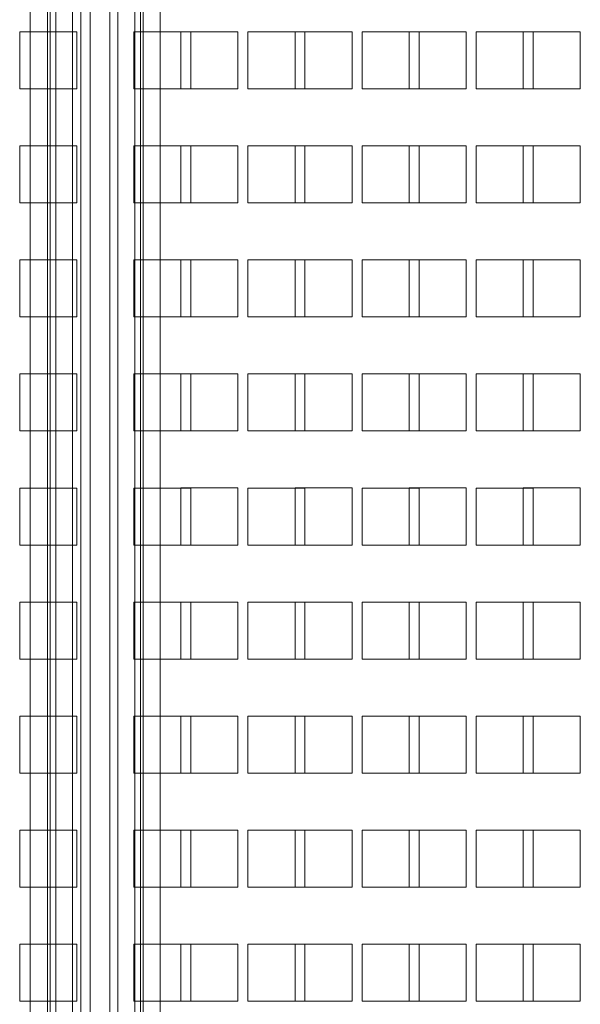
# Model space of a CAD drawing. Header units: inches. Extents: x 1 to 109, y 1 to 85.
# Tile 597 of 656: x 88.9 to 90.54, y 23.57 to 26.45. Entities that reach past the tile are written whole.
import ezdxf

# ---------------------------------------------------------------- set-up
doc = ezdxf.new("R2010")
doc.units = ezdxf.units.IN
doc.header["$MEASUREMENT"] = 0

msp = doc.modelspace()

# ---------------------------------------------------------------- linework, layer by layer
at = {"color": 7, "linetype": 'Continuous', "lineweight": 15, "ltscale": 5}
for p, q in [((89.1096, 19.8467), (89.1096, 30.1634)), ((88.9343, 13.5399), (88.9343, 29.7899)), ((88.9841, 29.7899), (88.9841, 13.5399)), ((88.9925, 29.7899), (88.9925, 13.5399)), ((89.009, 29.7899), (89.009, 13.5399)), ((89.058, 29.7899), (89.058, 13.5399)), ((89.0818, 13.5399), (89.0818, 29.7899)), ((89.1665, 29.7899), (89.1665, 13.5399)), ((89.1903, 13.5399), (89.1903, 29.7899)), ((89.2393, 13.5399), (89.2393, 29.7899)), ((89.2558, 13.5399), (89.2558, 29.7899)), ((89.2641, 13.5399), (89.2641, 29.7899)), ((89.314, 29.7899), (89.314, 13.5399)), ((88.9033, 26.4148), (88.9033, 26.2481)), ((89.07, 26.4148), (88.9033, 26.4148)), ((89.07, 26.2481), (89.07, 26.4148)), ((89.2366, 26.4148), (89.2366, 26.2481)), ((89.4033, 26.4148), (89.2366, 26.4148)), ((89.3741, 26.4149), (89.5408, 26.4149)), ((89.3741, 26.2483), (89.3741, 26.4149)), ((89.4033, 26.2481), (89.4033, 26.4148)), ((89.5408, 26.4149), (89.5408, 26.2483)), ((89.57, 26.4148), (89.57, 26.2481)), ((89.7366, 26.4148), (89.57, 26.4148)), ((89.7075, 26.4149), (89.8741, 26.4149)), ((89.7075, 26.2483), (89.7075, 26.4149)), ((89.7366, 26.2481), (89.7366, 26.4148)), ((89.8741, 26.4149), (89.8741, 26.2483)), ((89.9033, 26.4148), (89.9033, 26.2481)), ((90.07, 26.4148), (89.9033, 26.4148)), ((90.0408, 26.4149), (90.2075, 26.4149)), ((90.0408, 26.2483), (90.0408, 26.4149)), ((90.07, 26.2481), (90.07, 26.4148)), ((90.2075, 26.4149), (90.2075, 26.2483)), ((90.2366, 26.4148), (90.2366, 26.2481)), ((90.4033, 26.4148), (90.2366, 26.4148)), ((90.3741, 26.4149), (90.5408, 26.4149)), ((90.3741, 26.2483), (90.3741, 26.4149)), ((90.4033, 26.2481), (90.4033, 26.4148)), ((90.5408, 26.4149), (90.5408, 26.2483)), ((88.9033, 26.2481), (89.07, 26.2481)), ((89.2366, 26.2481), (89.4033, 26.2481)), ((89.5408, 26.2483), (89.3741, 26.2483)), ((89.57, 26.2481), (89.7366, 26.2481)), ((89.8741, 26.2483), (89.7075, 26.2483)), ((89.9033, 26.2481), (90.07, 26.2481)), ((90.2075, 26.2483), (90.0408, 26.2483)), ((90.2366, 26.2481), (90.4033, 26.2481)), ((90.5408, 26.2483), (90.3741, 26.2483)), ((88.9033, 26.0814), (88.9033, 25.9148)), ((89.07, 26.0814), (88.9033, 26.0814)), ((89.07, 25.9148), (89.07, 26.0814)), ((89.2366, 26.0814), (89.2366, 25.9148)), ((89.4033, 26.0814), (89.2366, 26.0814)), ((89.3741, 26.0816), (89.5408, 26.0816)), ((89.3741, 25.9149), (89.3741, 26.0816)), ((89.4033, 25.9148), (89.4033, 26.0814)), ((89.5408, 26.0816), (89.5408, 25.9149)), ((89.57, 26.0814), (89.57, 25.9148)), ((89.7366, 26.0814), (89.57, 26.0814)), ((89.7075, 26.0816), (89.8741, 26.0816)), ((89.7075, 25.9149), (89.7075, 26.0816)), ((89.7366, 25.9148), (89.7366, 26.0814)), ((89.8741, 26.0816), (89.8741, 25.9149)), ((89.9033, 26.0814), (89.9033, 25.9148)), ((90.07, 26.0814), (89.9033, 26.0814)), ((90.0408, 26.0816), (90.2075, 26.0816)), ((90.0408, 25.9149), (90.0408, 26.0816)), ((90.07, 25.9148), (90.07, 26.0814)), ((90.2075, 26.0816), (90.2075, 25.9149)), ((90.2366, 26.0814), (90.2366, 25.9148)), ((90.4033, 26.0814), (90.2366, 26.0814)), ((90.3741, 26.0816), (90.5408, 26.0816)), ((90.3741, 25.9149), (90.3741, 26.0816)), ((90.4033, 25.9148), (90.4033, 26.0814)), ((90.5408, 26.0816), (90.5408, 25.9149)), ((88.9033, 25.9148), (89.07, 25.9148)), ((89.2366, 25.9148), (89.4033, 25.9148)), ((89.5408, 25.9149), (89.3741, 25.9149)), ((89.57, 25.9148), (89.7366, 25.9148)), ((89.8741, 25.9149), (89.7075, 25.9149)), ((89.9033, 25.9148), (90.07, 25.9148)), ((90.2075, 25.9149), (90.0408, 25.9149)), ((90.2366, 25.9148), (90.4033, 25.9148)), ((90.5408, 25.9149), (90.3741, 25.9149)), ((88.9033, 25.7481), (88.9033, 25.5814)), ((89.07, 25.7481), (88.9033, 25.7481)), ((89.07, 25.5814), (89.07, 25.7481)), ((89.2366, 25.7481), (89.2366, 25.5814)), ((89.4033, 25.7481), (89.2366, 25.7481)), ((89.3741, 25.7483), (89.5408, 25.7483)), ((89.3741, 25.5816), (89.3741, 25.7483)), ((89.4033, 25.5814), (89.4033, 25.7481)), ((89.5408, 25.7483), (89.5408, 25.5816)), ((89.57, 25.7481), (89.57, 25.5814)), ((89.7366, 25.7481), (89.57, 25.7481)), ((89.7075, 25.7483), (89.8741, 25.7483)), ((89.7075, 25.5816), (89.7075, 25.7483)), ((89.7366, 25.5814), (89.7366, 25.7481)), ((89.8741, 25.7483), (89.8741, 25.5816)), ((89.9033, 25.7481), (89.9033, 25.5814)), ((90.07, 25.7481), (89.9033, 25.7481)), ((90.0408, 25.7483), (90.2075, 25.7483)), ((90.0408, 25.5816), (90.0408, 25.7483)), ((90.07, 25.5814), (90.07, 25.7481)), ((90.2075, 25.7483), (90.2075, 25.5816)), ((90.2366, 25.7481), (90.2366, 25.5814)), ((90.4033, 25.7481), (90.2366, 25.7481)), ((90.3741, 25.7483), (90.5408, 25.7483)), ((90.3741, 25.5816), (90.3741, 25.7483)), ((90.4033, 25.5814), (90.4033, 25.7481)), ((90.5408, 25.7483), (90.5408, 25.5816)), ((88.9033, 25.5814), (89.07, 25.5814)), ((89.2366, 25.5814), (89.4033, 25.5814)), ((89.5408, 25.5816), (89.3741, 25.5816)), ((89.57, 25.5814), (89.7366, 25.5814)), ((89.8741, 25.5816), (89.7075, 25.5816)), ((89.9033, 25.5814), (90.07, 25.5814)), ((90.2075, 25.5816), (90.0408, 25.5816)), ((90.2366, 25.5814), (90.4033, 25.5814)), ((90.5408, 25.5816), (90.3741, 25.5816)), ((89.07, 25.4148), (88.9033, 25.4148)), ((88.9033, 25.4148), (88.9033, 25.2481)), ((89.07, 25.2481), (89.07, 25.4148)), ((89.2366, 25.4148), (89.2366, 25.2481)), ((89.4033, 25.4148), (89.2366, 25.4148)), ((89.3741, 25.4149), (89.5408, 25.4149)), ((89.3741, 25.2483), (89.3741, 25.4149)), ((89.4033, 25.2481), (89.4033, 25.4148)), ((89.5408, 25.4149), (89.5408, 25.2483)), ((89.57, 25.4148), (89.57, 25.2481)), ((89.7366, 25.4148), (89.57, 25.4148)), ((89.7075, 25.4149), (89.8741, 25.4149)), ((89.7075, 25.2483), (89.7075, 25.4149)), ((89.7366, 25.2481), (89.7366, 25.4148)), ((89.8741, 25.4149), (89.8741, 25.2483)), ((89.9033, 25.4148), (89.9033, 25.2481)), ((90.07, 25.4148), (89.9033, 25.4148)), ((90.0408, 25.2483), (90.0408, 25.4149)), ((90.0408, 25.4149), (90.2075, 25.4149)), ((90.07, 25.2481), (90.07, 25.4148)), ((90.2075, 25.4149), (90.2075, 25.2483)), ((90.2366, 25.4148), (90.2366, 25.2481)), ((90.4033, 25.4148), (90.2366, 25.4148)), ((90.3741, 25.4149), (90.5408, 25.4149)), ((90.3741, 25.2483), (90.3741, 25.4149)), ((90.4033, 25.2481), (90.4033, 25.4148)), ((90.5408, 25.4149), (90.5408, 25.2483)), ((88.9033, 25.2481), (89.07, 25.2481)), ((89.2366, 25.2481), (89.4033, 25.2481)), ((89.5408, 25.2483), (89.3741, 25.2483)), ((89.57, 25.2481), (89.7366, 25.2481)), ((89.8741, 25.2483), (89.7075, 25.2483)), ((89.9033, 25.2481), (90.07, 25.2481)), ((90.2075, 25.2483), (90.0408, 25.2483)), ((90.2366, 25.2481), (90.4033, 25.2481)), ((90.5408, 25.2483), (90.3741, 25.2483)), ((88.9033, 25.0814), (88.9033, 24.9148)), ((89.07, 25.0814), (88.9033, 25.0814)), ((89.07, 24.9148), (89.07, 25.0814)), ((89.2366, 25.0814), (89.2366, 24.9148)), ((89.4033, 25.0814), (89.2366, 25.0814)), ((89.3741, 25.0816), (89.5408, 25.0816)), ((89.3741, 24.9149), (89.3741, 25.0816)), ((89.4033, 24.9148), (89.4033, 25.0814)), ((89.5408, 25.0816), (89.5408, 24.9149)), ((89.57, 25.0814), (89.57, 24.9148)), ((89.7366, 25.0814), (89.57, 25.0814)), ((89.7075, 25.0816), (89.8741, 25.0816)), ((89.7075, 24.9149), (89.7075, 25.0816)), ((89.7366, 24.9148), (89.7366, 25.0814)), ((89.8741, 25.0816), (89.8741, 24.9149)), ((89.9033, 25.0814), (89.9033, 24.9148)), ((90.07, 25.0814), (89.9033, 25.0814)), ((90.0408, 25.0816), (90.2075, 25.0816)), ((90.0408, 24.9149), (90.0408, 25.0816)), ((90.07, 24.9148), (90.07, 25.0814)), ((90.2075, 25.0816), (90.2075, 24.9149)), ((90.2366, 25.0814), (90.2366, 24.9148)), ((90.4033, 25.0814), (90.2366, 25.0814)), ((90.3741, 25.0816), (90.5408, 25.0816)), ((90.3741, 24.9149), (90.3741, 25.0816)), ((90.4033, 24.9148), (90.4033, 25.0814)), ((90.5408, 25.0816), (90.5408, 24.9149)), ((88.9033, 24.9148), (89.07, 24.9148)), ((89.2366, 24.9148), (89.4033, 24.9148)), ((89.5408, 24.9149), (89.3741, 24.9149)), ((89.57, 24.9148), (89.7366, 24.9148)), ((89.8741, 24.9149), (89.7075, 24.9149)), ((89.9033, 24.9148), (90.07, 24.9148)), ((90.2075, 24.9149), (90.0408, 24.9149)), ((90.2366, 24.9148), (90.4033, 24.9148)), ((90.5408, 24.9149), (90.3741, 24.9149)), ((88.9033, 24.7481), (88.9033, 24.5814)), ((89.07, 24.7481), (88.9033, 24.7481)), ((89.07, 24.5814), (89.07, 24.7481)), ((89.2366, 24.7481), (89.2366, 24.5814)), ((89.4033, 24.7481), (89.2366, 24.7481)), ((89.3741, 24.7483), (89.5408, 24.7483)), ((89.3741, 24.5816), (89.3741, 24.7483)), ((89.4033, 24.5814), (89.4033, 24.7481)), ((89.5408, 24.7483), (89.5408, 24.5816)), ((89.57, 24.7481), (89.57, 24.5814)), ((89.7366, 24.7481), (89.57, 24.7481)), ((89.7075, 24.7483), (89.8741, 24.7483)), ((89.7075, 24.5816), (89.7075, 24.7483)), ((89.7366, 24.5814), (89.7366, 24.7481)), ((89.8741, 24.7483), (89.8741, 24.5816)), ((90.07, 24.7481), (89.9033, 24.7481)), ((89.9033, 24.7481), (89.9033, 24.5814)), ((90.0408, 24.7483), (90.2075, 24.7483)), ((90.0408, 24.5816), (90.0408, 24.7483)), ((90.07, 24.5814), (90.07, 24.7481)), ((90.2075, 24.7483), (90.2075, 24.5816)), ((90.4033, 24.7481), (90.2366, 24.7481)), ((90.2366, 24.7481), (90.2366, 24.5814)), ((90.3741, 24.5816), (90.3741, 24.7483)), ((90.3741, 24.7483), (90.5408, 24.7483)), ((90.4033, 24.5814), (90.4033, 24.7481)), ((90.5408, 24.7483), (90.5408, 24.5816)), ((88.9033, 24.5814), (89.07, 24.5814)), ((89.2366, 24.5814), (89.4033, 24.5814)), ((89.5408, 24.5816), (89.3741, 24.5816)), ((89.57, 24.5814), (89.7366, 24.5814)), ((89.8741, 24.5816), (89.7075, 24.5816)), ((89.9033, 24.5814), (90.07, 24.5814)), ((90.2075, 24.5816), (90.0408, 24.5816)), ((90.2366, 24.5814), (90.4033, 24.5814)), ((90.5408, 24.5816), (90.3741, 24.5816)), ((89.07, 24.4148), (88.9033, 24.4148)), ((88.9033, 24.4148), (88.9033, 24.2481)), ((89.07, 24.2481), (89.07, 24.4148)), ((89.2366, 24.4148), (89.2366, 24.2481)), ((89.4033, 24.4148), (89.2366, 24.4148)), ((89.3741, 24.4149), (89.5408, 24.4149)), ((89.3741, 24.2483), (89.3741, 24.4149)), ((89.4033, 24.2481), (89.4033, 24.4148)), ((89.5408, 24.4149), (89.5408, 24.2483)), ((89.57, 24.4148), (89.57, 24.2481)), ((89.7366, 24.4148), (89.57, 24.4148)), ((89.7075, 24.4149), (89.8741, 24.4149)), ((89.7075, 24.2483), (89.7075, 24.4149)), ((89.7366, 24.2481), (89.7366, 24.4148)), ((89.8741, 24.4149), (89.8741, 24.2483)), ((89.9033, 24.4148), (89.9033, 24.2481)), ((90.07, 24.4148), (89.9033, 24.4148)), ((90.0408, 24.4149), (90.2075, 24.4149)), ((90.0408, 24.2483), (90.0408, 24.4149)), ((90.07, 24.2481), (90.07, 24.4148)), ((90.2075, 24.4149), (90.2075, 24.2483)), ((90.2366, 24.4148), (90.2366, 24.2481)), ((90.4033, 24.4148), (90.2366, 24.4148)), ((90.3741, 24.2483), (90.3741, 24.4149)), ((90.3741, 24.4149), (90.5408, 24.4149)), ((90.4033, 24.2481), (90.4033, 24.4148)), ((90.5408, 24.4149), (90.5408, 24.2483)), ((88.9033, 24.2481), (89.07, 24.2481)), ((89.2366, 24.2481), (89.4033, 24.2481)), ((89.5408, 24.2483), (89.3741, 24.2483)), ((89.57, 24.2481), (89.7366, 24.2481)), ((89.8741, 24.2483), (89.7075, 24.2483)), ((89.9033, 24.2481), (90.07, 24.2481)), ((90.2075, 24.2483), (90.0408, 24.2483)), ((90.2366, 24.2481), (90.4033, 24.2481)), ((90.5408, 24.2483), (90.3741, 24.2483)), ((88.9033, 24.0814), (88.9033, 23.9148)), ((89.07, 24.0814), (88.9033, 24.0814)), ((89.07, 23.9148), (89.07, 24.0814)), ((89.4033, 24.0814), (89.2366, 24.0814)), ((89.2366, 24.0814), (89.2366, 23.9148)), ((89.3741, 24.0816), (89.5408, 24.0816)), ((89.3741, 23.9149), (89.3741, 24.0816)), ((89.4033, 23.9148), (89.4033, 24.0814)), ((89.5408, 24.0816), (89.5408, 23.9149)), ((89.57, 24.0814), (89.57, 23.9148)), ((89.7366, 24.0814), (89.57, 24.0814)), ((89.7075, 24.0816), (89.8741, 24.0816)), ((89.7075, 23.9149), (89.7075, 24.0816)), ((89.7366, 23.9148), (89.7366, 24.0814)), ((89.8741, 24.0816), (89.8741, 23.9149)), ((89.9033, 24.0814), (89.9033, 23.9148)), ((90.07, 24.0814), (89.9033, 24.0814)), ((90.0408, 24.0816), (90.2075, 24.0816)), ((90.0408, 23.9149), (90.0408, 24.0816)), ((90.07, 23.9148), (90.07, 24.0814)), ((90.2075, 24.0816), (90.2075, 23.9149)), ((90.4033, 24.0814), (90.2366, 24.0814)), ((90.2366, 24.0814), (90.2366, 23.9148)), ((90.3741, 24.0816), (90.5408, 24.0816)), ((90.3741, 23.9149), (90.3741, 24.0816)), ((90.4033, 23.9148), (90.4033, 24.0814)), ((90.5408, 24.0816), (90.5408, 23.9149)), ((88.9033, 23.9148), (89.07, 23.9148)), ((89.2366, 23.9148), (89.4033, 23.9148)), ((89.5408, 23.9149), (89.3741, 23.9149)), ((89.57, 23.9148), (89.7366, 23.9148)), ((89.8741, 23.9149), (89.7075, 23.9149)), ((89.9033, 23.9148), (90.07, 23.9148)), ((90.2075, 23.9149), (90.0408, 23.9149)), ((90.2366, 23.9148), (90.4033, 23.9148)), ((90.5408, 23.9149), (90.3741, 23.9149)), ((88.9033, 23.7481), (88.9033, 23.5814)), ((89.07, 23.7481), (88.9033, 23.7481)), ((89.07, 23.5814), (89.07, 23.7481)), ((89.2366, 23.7481), (89.2366, 23.5814)), ((89.4033, 23.7481), (89.2366, 23.7481)), ((89.3741, 23.5816), (89.3741, 23.7483)), ((89.3741, 23.7483), (89.5408, 23.7483)), ((89.4033, 23.5814), (89.4033, 23.7481)), ((89.5408, 23.7483), (89.5408, 23.5816)), ((89.57, 23.7481), (89.57, 23.5814)), ((89.7366, 23.7481), (89.57, 23.7481)), ((89.7075, 23.7483), (89.8741, 23.7483)), ((89.7075, 23.5816), (89.7075, 23.7483)), ((89.7366, 23.5814), (89.7366, 23.7481)), ((89.8741, 23.7483), (89.8741, 23.5816)), ((89.9033, 23.7481), (89.9033, 23.5814)), ((90.07, 23.7481), (89.9033, 23.7481)), ((90.0408, 23.7483), (90.2075, 23.7483)), ((90.0408, 23.5816), (90.0408, 23.7483)), ((90.07, 23.5814), (90.07, 23.7481)), ((90.2075, 23.7483), (90.2075, 23.5816)), ((90.2366, 23.7481), (90.2366, 23.5814)), ((90.4033, 23.7481), (90.2366, 23.7481)), ((90.3741, 23.7483), (90.5408, 23.7483)), ((90.3741, 23.5816), (90.3741, 23.7483)), ((90.4033, 23.5814), (90.4033, 23.7481)), ((90.5408, 23.7483), (90.5408, 23.5816)), ((88.9033, 23.5814), (89.07, 23.5814)), ((89.2366, 23.5814), (89.4033, 23.5814)), ((89.5408, 23.5816), (89.3741, 23.5816)), ((89.57, 23.5814), (89.7366, 23.5814)), ((89.8741, 23.5816), (89.7075, 23.5816)), ((89.9033, 23.5814), (90.07, 23.5814)), ((90.2075, 23.5816), (90.0408, 23.5816)), ((90.2366, 23.5814), (90.4033, 23.5814)), ((90.5408, 23.5816), (90.3741, 23.5816))]:
    msp.add_line(p, q, dxfattribs=at)

doc.saveas('drawing.dxf')
